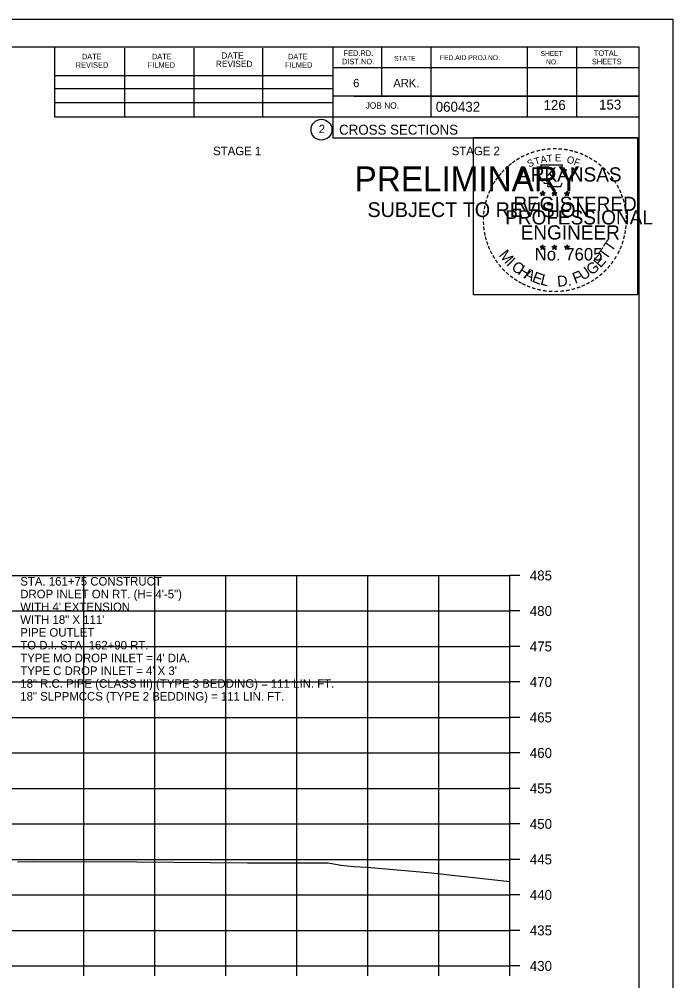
# Model space of a CAD drawing. Extents: x 1538688 to 1540766, y 656250 to 671912.
# Drawn here: x 1538929.1 to 1539021.1, y 667296 to 667431.5 of the extents above; entities that cross this region are included whole.
import ezdxf

# ---------------------------------------------------------------- set-up
doc = ezdxf.new("R2010")
doc.units = 0
for name, color, linetype in [('18', 7, 'Continuous'), ('22', 7, 'Continuous'), ('26', 7, 'Continuous'), ('40', 7, 'Continuous'), ('7', 7, 'Continuous'), ('8', 7, 'Continuous'), ('9', 7, 'Continuous'), ('Borings', 7, 'Continuous'), ('Default', 7, 'Continuous'), ('Horizontal Alignment', 7, 'Continuous'), ('RipRap', 7, 'Continuous')]:
    doc.layers.add(name, color=color, linetype=linetype)

msp = doc.modelspace()

# ---------------------------------------------------------------- linework, layer by layer
at = {"layer": '18'}
msp.add_lwpolyline([(1538928.81, 667312.79), (1538931.07, 667312.83), (1538945.64, 667312.78), (1538961.2, 667312.64), (1538972.49, 667312.64), (1538972.59, 667312.63), (1538974.36, 667312.31), (1538976.14, 667312.12), (1538978.03, 667312.04), (1538987.14, 667311.21), (1538998.18, 667310.03)], dxfattribs=at)
at = {"layer": '22'}
for p, q in [((1538718.18, 667353.12), (1538998.18, 667353.12)), ((1538718.18, 667353.12), (1538998.18, 667353.12)), ((1538938.18, 667298.12), (1538938.18, 667353.12)), ((1538938.18, 667298.12), (1538938.18, 667353.12)), ((1538948.18, 667298.12), (1538948.18, 667353.12)), ((1538948.18, 667298.12), (1538948.18, 667353.12)), ((1538958.18, 667298.12), (1538958.18, 667353.12)), ((1538958.18, 667298.12), (1538958.18, 667353.12)), ((1538968.18, 667298.12), (1538968.18, 667353.12)), ((1538968.18, 667298.12), (1538968.18, 667353.12)), ((1538978.18, 667298.12), (1538978.18, 667353.12)), ((1538978.18, 667298.12), (1538978.18, 667353.12)), ((1538988.18, 667298.12), (1538988.18, 667353.12)), ((1538988.18, 667298.12), (1538988.18, 667353.12)), ((1538998.18, 667298.12), (1538998.18, 667353.12)), ((1538998.18, 667298.12), (1538998.18, 667353.12)), ((1538718.18, 667348.12), (1538998.18, 667348.12)), ((1538718.18, 667348.12), (1538998.18, 667348.12)), ((1538718.18, 667343.12), (1538998.18, 667343.12)), ((1538718.18, 667343.12), (1538998.18, 667343.12)), ((1538718.18, 667338.12), (1538998.18, 667338.12)), ((1538718.18, 667338.12), (1538998.18, 667338.12)), ((1538718.18, 667333.12), (1538998.18, 667333.12)), ((1538718.18, 667333.12), (1538998.18, 667333.12)), ((1538718.18, 667328.12), (1538998.18, 667328.12)), ((1538718.18, 667328.12), (1538998.18, 667328.12)), ((1538718.18, 667323.12), (1538998.18, 667323.12)), ((1538718.18, 667323.12), (1538998.18, 667323.12)), ((1538718.18, 667318.12), (1538998.18, 667318.12)), ((1538718.18, 667318.12), (1538998.18, 667318.12)), ((1538718.18, 667313.12), (1538998.18, 667313.12)), ((1538718.18, 667313.12), (1538998.18, 667313.12)), ((1538718.18, 667308.12), (1538998.18, 667308.12)), ((1538718.18, 667308.12), (1538998.18, 667308.12)), ((1538718.18, 667303.12), (1538998.18, 667303.12)), ((1538718.18, 667303.12), (1538998.18, 667303.12)), ((1538718.18, 667298.12), (1538998.18, 667298.12)), ((1538718.18, 667298.12), (1538998.18, 667298.12))]:
    msp.add_line(p, q, dxfattribs=at)
at = {"layer": '26'}
msp.add_line((1538687.78, 667431.47), (1539021.11, 667431.47), dxfattribs=at)
for points in [[(1538687.77, 667431.47), (1539021.11, 667431.47), (1539021.11, 667218.14), (1538687.77, 667218.14)], [(1538993.03, 667414.81), (1539016.13, 667414.81), (1539016.13, 667392.66), (1538993.03, 667392.66)]]:
    msp.add_lwpolyline(points, close=True, dxfattribs=at)
at = {"layer": '8'}
for p, q in [((1539002.44, 667407.02), (1539002.79, 667406.91)), ((1539002.44, 667407.02), (1539002.69, 667406.98)), ((1539002.44, 667407.02), (1539002.68, 667406.9)), ((1539002.57, 667406.62), (1539002.79, 667406.91)), ((1539002.57, 667406.62), (1539002.7, 667406.86)), ((1539002.79, 667407.28), (1539002.75, 667407.03)), ((1539002.79, 667406.91), (1539002.79, 667407.28)), ((1539002.79, 667407.28), (1539002.84, 667407.03)), ((1539003.13, 667407.02), (1539002.79, 667406.91)), ((1539003, 667406.62), (1539002.79, 667406.91)), ((1539003.13, 667407.02), (1539002.85, 667406.98)), ((1539003, 667406.62), (1539002.86, 667406.91)), ((1539003.13, 667407.02), (1539002.93, 667406.92)), ((1539004.11, 667407.02), (1539004.46, 667406.91)), ((1539004.11, 667407.02), (1539004.36, 667406.98)), ((1539004.11, 667407.02), (1539004.35, 667406.9)), ((1539004.24, 667406.62), (1539004.46, 667406.91)), ((1539004.24, 667406.62), (1539004.37, 667406.86)), ((1539004.46, 667407.28), (1539004.42, 667407.03)), ((1539004.46, 667406.91), (1539004.46, 667407.28)), ((1539004.46, 667407.28), (1539004.51, 667407.03)), ((1539004.8, 667407.02), (1539004.46, 667406.91)), ((1539004.67, 667406.62), (1539004.46, 667406.91)), ((1539004.8, 667407.02), (1539004.52, 667406.98)), ((1539004.67, 667406.62), (1539004.53, 667406.91)), ((1539004.8, 667407.02), (1539004.6, 667406.92)), ((1539005.87, 667407.01), (1539006.22, 667406.9)), ((1539005.87, 667407.01), (1539006.13, 667406.97)), ((1539005.87, 667407.01), (1539006.11, 667406.89)), ((1539006.01, 667406.6), (1539006.22, 667406.9)), ((1539006.01, 667406.6), (1539006.13, 667406.85)), ((1539006.22, 667407.27), (1539006.18, 667407.01)), ((1539006.22, 667406.9), (1539006.22, 667407.27)), ((1539006.22, 667407.27), (1539006.27, 667407.02)), ((1539006.57, 667407.01), (1539006.22, 667406.9)), ((1539006.43, 667406.6), (1539006.22, 667406.9)), ((1539006.57, 667407.01), (1539006.28, 667406.96)), ((1539006.43, 667406.6), (1539006.3, 667406.9)), ((1539006.57, 667407.01), (1539006.36, 667406.91)), ((1539002.57, 667406.62), (1539002.79, 667406.83)), ((1539003, 667406.62), (1539002.79, 667406.83)), ((1539004.24, 667406.62), (1539004.46, 667406.83)), ((1539004.67, 667406.62), (1539004.46, 667406.83)), ((1539006.01, 667406.6), (1539006.22, 667406.82)), ((1539006.43, 667406.6), (1539006.22, 667406.82)), ((1539002.43, 667399.45), (1539002.78, 667399.34)), ((1539002.43, 667399.45), (1539002.69, 667399.41)), ((1539002.43, 667399.45), (1539002.67, 667399.33)), ((1539002.57, 667399.04), (1539002.78, 667399.34)), ((1539002.57, 667399.04), (1539002.69, 667399.29)), ((1539002.57, 667399.04), (1539002.78, 667399.26)), ((1539002.78, 667399.71), (1539002.74, 667399.45)), ((1539002.78, 667399.34), (1539002.78, 667399.71)), ((1539002.78, 667399.71), (1539002.83, 667399.46)), ((1539003.13, 667399.45), (1539002.78, 667399.34)), ((1539003, 667399.04), (1539002.78, 667399.34)), ((1539003, 667399.04), (1539002.78, 667399.26)), ((1539003.13, 667399.45), (1539002.84, 667399.4)), ((1539003, 667399.04), (1539002.86, 667399.33)), ((1539003.13, 667399.45), (1539002.93, 667399.35)), ((1539004.1, 667399.45), (1539004.45, 667399.34)), ((1539004.1, 667399.45), (1539004.36, 667399.41)), ((1539004.1, 667399.45), (1539004.34, 667399.33)), ((1539004.24, 667399.04), (1539004.45, 667399.34)), ((1539004.24, 667399.04), (1539004.36, 667399.29)), ((1539004.24, 667399.04), (1539004.45, 667399.26)), ((1539004.45, 667399.71), (1539004.41, 667399.45)), ((1539004.45, 667399.34), (1539004.45, 667399.71)), ((1539004.45, 667399.71), (1539004.5, 667399.46)), ((1539004.8, 667399.45), (1539004.45, 667399.34)), ((1539004.67, 667399.04), (1539004.45, 667399.34)), ((1539004.67, 667399.04), (1539004.45, 667399.26)), ((1539004.8, 667399.45), (1539004.51, 667399.4)), ((1539004.67, 667399.04), (1539004.53, 667399.33)), ((1539004.8, 667399.45), (1539004.6, 667399.35)), ((1539005.87, 667399.44), (1539006.22, 667399.33)), ((1539005.87, 667399.44), (1539006.12, 667399.4)), ((1539005.87, 667399.44), (1539006.11, 667399.32)), ((1539006, 667399.03), (1539006.22, 667399.33)), ((1539006, 667399.03), (1539006.13, 667399.28)), ((1539006, 667399.03), (1539006.22, 667399.25)), ((1539006.22, 667399.7), (1539006.18, 667399.44)), ((1539006.22, 667399.33), (1539006.22, 667399.7)), ((1539006.22, 667399.7), (1539006.27, 667399.45)), ((1539006.57, 667399.44), (1539006.22, 667399.33)), ((1539006.43, 667399.03), (1539006.22, 667399.33)), ((1539006.43, 667399.03), (1539006.22, 667399.25)), ((1539006.57, 667399.44), (1539006.28, 667399.39)), ((1539006.43, 667399.03), (1539006.3, 667399.32)), ((1539006.57, 667399.44), (1539006.36, 667399.34))]:
    msp.add_line(p, q, dxfattribs=at)
for points in [[(1539002.48, 667410.9), (1539002.75, 667410.08)], [(1539005.99, 667409.98), (1539006.13, 667410.26), (1539005.45, 667410.24), (1539005.6, 667410.9), (1539002.48, 667410.9)], [(1539002.97, 667408.48), (1539002.97, 667408.39), (1539003.53, 667408.37), (1539003.48, 667407.9), (1539005.35, 667407.9), (1539005.55, 667408.44)], [(1539002.79, 667407.28), (1539003, 667406.62), (1539002.44, 667407.02), (1539003.13, 667407.02), (1539002.57, 667406.62), (1539002.79, 667407.28)], [(1539004.46, 667407.28), (1539004.67, 667406.62), (1539004.11, 667407.02), (1539004.8, 667407.02), (1539004.24, 667406.62), (1539004.46, 667407.28)], [(1539006.22, 667407.27), (1539006.43, 667406.6), (1539005.87, 667407.01), (1539006.57, 667407.01), (1539006.01, 667406.6), (1539006.22, 667407.27)], [(1539002.78, 667399.71), (1539003, 667399.04), (1539002.43, 667399.45), (1539003.13, 667399.45), (1539002.57, 667399.04), (1539002.78, 667399.71)], [(1539004.45, 667399.71), (1539004.67, 667399.04), (1539004.1, 667399.45), (1539004.8, 667399.45), (1539004.24, 667399.04), (1539004.45, 667399.71)], [(1539006.22, 667399.7), (1539006.43, 667399.03), (1539005.87, 667399.44), (1539006.57, 667399.44), (1539006, 667399.03), (1539006.22, 667399.7)]]:
    msp.add_lwpolyline(points, dxfattribs=at)
for centre, radius in [((1539002.79, 667406.91), 0.172), ((1539002.79, 667406.91), 0.145), ((1539002.79, 667406.91), 0.116), ((1539002.79, 667406.91), 0.0991), ((1539002.79, 667406.91), 0.0747), ((1539002.79, 667406.91), 0.0495), ((1539002.79, 667406.91), 0.0296), ((1539004.46, 667406.91), 0.172), ((1539004.46, 667406.91), 0.145), ((1539004.46, 667406.91), 0.116), ((1539004.46, 667406.91), 0.0991), ((1539004.46, 667406.91), 0.0747), ((1539004.46, 667406.91), 0.0495), ((1539004.46, 667406.91), 0.0296), ((1539006.22, 667406.9), 0.172), ((1539006.22, 667406.9), 0.145), ((1539006.22, 667406.9), 0.116), ((1539006.22, 667406.9), 0.0991), ((1539006.22, 667406.9), 0.0747), ((1539006.22, 667406.9), 0.0495), ((1539006.22, 667406.9), 0.0296), ((1539002.78, 667399.34), 0.172), ((1539002.78, 667399.34), 0.145), ((1539002.78, 667399.34), 0.116), ((1539002.78, 667399.34), 0.0991), ((1539002.78, 667399.34), 0.0747), ((1539002.78, 667399.34), 0.0495), ((1539002.78, 667399.34), 0.0296), ((1539004.45, 667399.34), 0.172), ((1539004.45, 667399.34), 0.145), ((1539004.45, 667399.34), 0.116), ((1539004.45, 667399.34), 0.0991), ((1539004.45, 667399.34), 0.0747), ((1539004.45, 667399.34), 0.0495), ((1539004.45, 667399.34), 0.0296), ((1539006.22, 667399.33), 0.172), ((1539006.22, 667399.33), 0.145), ((1539006.22, 667399.33), 0.116), ((1539006.22, 667399.33), 0.0991), ((1539006.22, 667399.33), 0.0747), ((1539006.22, 667399.33), 0.0495), ((1539006.22, 667399.33), 0.0296)]:
    msp.add_circle(centre, radius, dxfattribs=at)
at = {"layer": 'Borings'}
for p, q in [((1538998.18, 667298.12), (1538998.18, 667353.12)), ((1538999.58, 667353.12), (1538998.18, 667353.12)), ((1538999.58, 667348.12), (1538998.18, 667348.12)), ((1538999.58, 667343.12), (1538998.18, 667343.12)), ((1538999.58, 667338.12), (1538998.18, 667338.12)), ((1538999.58, 667333.12), (1538998.18, 667333.12)), ((1538999.58, 667328.12), (1538998.18, 667328.12)), ((1538999.58, 667323.12), (1538998.18, 667323.12)), ((1538999.58, 667318.12), (1538998.18, 667318.12)), ((1538999.58, 667313.12), (1538998.18, 667313.12)), ((1538999.58, 667308.12), (1538998.18, 667308.12)), ((1538999.58, 667303.12), (1538998.18, 667303.12)), ((1538718.18, 667298.12), (1538998.18, 667298.12)), ((1538938.18, 667296.72), (1538938.18, 667298.12)), ((1538948.18, 667296.72), (1538948.18, 667298.12)), ((1538958.18, 667296.72), (1538958.18, 667298.12)), ((1538968.18, 667296.72), (1538968.18, 667298.12)), ((1538978.18, 667296.72), (1538978.18, 667298.12)), ((1538988.18, 667296.72), (1538988.18, 667298.12)), ((1538998.18, 667296.72), (1538998.18, 667298.12)), ((1538999.58, 667298.12), (1538998.18, 667298.12))]:
    msp.add_line(p, q, dxfattribs=at)
at = {"layer": 'RipRap'}
for p, q in [((1538700.18, 667427.58), (1539016.36, 667427.58)), ((1538934.1, 667417.7), (1538934.1, 667427.58)), ((1538943.96, 667417.7), (1538943.96, 667427.38)), ((1538953.72, 667417.7), (1538953.72, 667427.38)), ((1538963.4, 667417.7), (1538963.4, 667427.38)), ((1538973.26, 667427.58), (1538973.26, 667414.78)), ((1538980.1, 667427.58), (1538980.1, 667420.64)), ((1538987.04, 667427.58), (1538987.04, 667417.7)), ((1539000.62, 667427.58), (1539000.62, 667417.7)), ((1539007.56, 667427.58), (1539007.56, 667417.7)), ((1539016.36, 667222.12), (1539016.36, 667427.58)), ((1539016.36, 667424.64), (1538973.26, 667424.64)), ((1539016.36, 667424.66), (1539016.36, 667424.66)), ((1538934.1, 667423.56), (1538973.26, 667423.56)), ((1538934.1, 667421.7), (1538973.26, 667421.7)), ((1539016.36, 667420.64), (1538973.26, 667420.64)), ((1538976.22, 667420.64), (1539016.36, 667420.64)), ((1538934.1, 667417.7), (1538934.1, 667419.76)), ((1538934.1, 667419.76), (1538973.26, 667419.76)), ((1539016.36, 667417.7), (1538934.1, 667417.7)), ((1538973.26, 667414.78), (1539016.36, 667414.78))]:
    msp.add_line(p, q, dxfattribs=at)
msp.add_circle((1538971.64, 667415.91), 1.47, dxfattribs=at)

# ---------------------------------------------------------------- texts
at = {"layer": '40'}
for s, p in [('STA. 161+75 CONSTRUCT', (1538929.22, 667351.7)), ('DROP INLET ON RT. (H= 4\'-5")', (1538929.22, 667349.9)), ("WITH 4' EXTENSION", (1538929.22, 667348.1)), ('WITH 18" X 111\'', (1538929.22, 667346.3)), ('PIPE OUTLET', (1538929.22, 667344.5)), ('TO D.I. STA. 162+90 RT.', (1538929.22, 667342.7)), ("TYPE MO DROP INLET = 4' DIA.", (1538929.22, 667340.9)), ("TYPE C DROP INLET = 4' X 3'", (1538929.22, 667339.1)), ('18" R.C. PIPE (CLASS III) (TYPE 3 BEDDING) = 111 LIN. FT.', (1538929.22, 667337.3)), ('18" SLPPMCCS (TYPE 2 BEDDING) = 111 LIN. FT.', (1538929.22, 667335.5))]:
    msp.add_text(s, height=1.2, dxfattribs=at).set_placement(p)
at = {"layer": '7'}
for s, p in [('126', (1539002.91, 667418.69)), ('153', (1539010.73, 667418.75))]:
    msp.add_text(s, height=1.4, dxfattribs=at).set_placement(p)
at = {"layer": '8'}
for s, height, rotation, p in [('-', 1.6, 28.7918, (1538999.96, 667411.44)), ('-', 1.6, 24.3072, (1539000.59, 667411.76)), ('-', 1.6, 19.1761, (1539001.23, 667412.03)), ('-', 1.6, 13.6301, (1539001.98, 667412.27)), ('-', 1.6, 10.2193, (1539002.66, 667412.43)), ('T', 1, 6.0228, (1539003.42, 667411.33)), ('-', 1.6, 5.8968, (1539003.38, 667412.54)), ('-', 1.6, 0.1862, (1539004.16, 667412.61)), ('E', 1, 0.8323, (1539004.53, 667411.44)), ('-', 1.6, 357.743, (1539004.88, 667412.6)), ('-', 1.6, 352.1617, (1539005.62, 667412.55)), ('-', 1.6, 347.2049, (1539006.34, 667412.43)), ('-', 1.6, 342.3362, (1539006.98, 667412.28)), ('-', 1.6, 337.8551, (1539007.71, 667412.05)), ('-', 1.6, 334.1211, (1539008.34, 667411.78)), ('-', 1.6, 38.9507, (1538998.31, 667410.3)), ('-', 1.6, 36.2317, (1538998.79, 667410.68)), ('-', 1.6, 34.0636, (1538999.36, 667411.07)), ('S', 1, 21.594, (1539000.83, 667410.58)), ('T', 1, 16.4036, (1539001.75, 667410.91)), ('A', 1, 11.2132, (1539002.57, 667411.16)), ('O', 1, 350.4515, (1539006.13, 667411.23)), ('F', 1, 340.0707, (1539007.09, 667411)), ('-', 1.6, 329.6409, (1539008.92, 667411.5)), ('-', 1.6, 325.8627, (1539009.57, 667411.14)), ('-', 1.6, 320.5297, (1539010.18, 667410.71)), ('-', 1.6, 50.6142, (1538997.03, 667408.92)), ('-', 1.6, 48.423, (1538997.43, 667409.41)), ('-', 1.6, 42.9622, (1538997.88, 667409.88)), ('ARKANSAS', 2, 360, (1538999.33, 667408.61)), ('-', 1.6, 315.5786, (1539010.77, 667410.22)), ('-', 1.6, 309.8797, (1539011.34, 667409.67)), ('-', 1.6, 58.0706, (1538996.29, 667407.83)), ('-', 1.6, 54.2325, (1538996.61, 667408.35)), ('-', 1.6, 306.6522, (1539011.87, 667409.07)), ('-', 1.4, 303.6753, (1539012.35, 667408.5)), ('-', 1.6, 67.7743, (1538995.72, 667406.6)), ('-', 1.6, 62.8713, (1538995.97, 667407.21)), ('DWB', 0.01, 360, (1539002.77, 667406.91)), ('DWB', 0.01, 360, (1539004.44, 667406.91)), ('DWB', 0.01, 360, (1539006.21, 667406.9)), ('-', 1.6, 299.6684, (1539012.67, 667407.9)), ('-', 1.6, 294.6628, (1539013, 667407.29)), ('-', 1.6, 290.5728, (1539013.25, 667406.71)), ('-', 1.6, 75.461, (1538995.3, 667405.26)), ('-', 1.6, 72.3945, (1538995.5, 667405.97)), ('REGISTERED', 2, 360, (1538998.65, 667404.47)), ('-', 1.6, 285.1233, (1539013.49, 667406.13)), ('-', 1.6, 85.1863, (1538995.09, 667403.85)), ('-', 1.6, 81.2013, (1538995.17, 667404.54)), ('PROFESSIONAL', 2, 360, (1538997.51, 667402.56)), ('-', 1.6, 280.5493, (1539013.69, 667405.39)), ('-', 1.6, 276.5962, (1539013.85, 667404.62)), ('-', 1.6, 94.1959, (1538995.1, 667402.43)), ('-', 1.6, 89.0622, (1538995.07, 667403.15)), ('-', 1.6, 274.3301, (1539013.91, 667403.9)), ('-', 1.6, 269.9407, (1539013.94, 667403.26)), ('-', 1.6, 98.9479, (1538995.17, 667401.76)), ('-', 1.6, 101.7149, (1538995.31, 667401.03)), ('ENGINEER', 2, 360, (1538999.69, 667400.44)), ('-', 1.6, 260.9953, (1539013.85, 667401.94)), ('-', 1.6, 263.5172, (1539013.93, 667402.6)), ('-', 1.6, 105.4578, (1538995.47, 667400.43)), ('-', 1.6, 109.0874, (1538995.69, 667399.8)), ('T', 1.54, 55.055, (1539012.5, 667398.61)), ('-', 1.6, 252.8681, (1539013.56, 667400.55)), ('-', 1.6, 255.7626, (1539013.74, 667401.27)), ('-', 1.6, 114.0643, (1538995.94, 667399.2)), ('-', 1.6, 115.7289, (1538996.24, 667398.59)), ('M', 1.54, 308.9175, (1538996.55, 667398.23)), ('No. 7605', 1.757, 360, (1539001.67, 667397.49)), ('DWB', 0.01, 360, (1539002.77, 667399.34)), ('DWB', 0.01, 360, (1539004.44, 667399.33)), ('DWB', 0.01, 360, (1539006.2, 667399.33)), ('T', 1.54, 55.055, (1539011.77, 667397.49)), ('-', 1.6, 244.6197, (1539013.08, 667399.24)), ('-', 1.6, 247.8887, (1539013.34, 667399.87)), ('-', 1.6, 120.4471, (1538996.6, 667398)), ('-', 1.6, 125.8934, (1538997, 667397.44)), ('I', 1.54, 316.4636, (1538997.6, 667396.91)), ('E', 1.54, 48.7313, (1539010.93, 667396.36)), ('-', 1.6, 233.8452, (1539012.28, 667397.84)), ('-', 1.6, 239.0712, (1539012.68, 667398.49)), ('-', 1.6, 130.7181, (1538997.47, 667396.89)), ('-', 1.6, 134.2238, (1538997.98, 667396.34)), ('C', 1.54, 324.0197, (1538998.27, 667396.29)), ('H', 1.54, 327.5342, (1538999.18, 667395.63)), ('A', 1.54, 332.5513, (1539000.03, 667395.1)), ('F', 1.54, 20.8202, (1539007.34, 667394.21)), ('U', 1.54, 34.4052, (1539008.47, 667394.61)), ('G', 1.54, 38.2173, (1539009.67, 667395.34)), ('-', 1.6, 225.7653, (1539011.37, 667396.71)), ('-', 1.6, 231.2538, (1539011.85, 667397.27)), ('-', 1.6, 138.9338, (1538998.51, 667395.88)), ('-', 1.6, 144.6463, (1538999.06, 667395.47)), ('-', 1.6, 148.0898, (1538999.63, 667395.1)), ('E', 1.54, 339.2068, (1539001.19, 667394.53)), ('L', 1.54, 346.2929, (1539002.38, 667394.11)), ('D.', 1.54, 5.2602, (1539004.89, 667393.77)), ('-', 1.6, 212.2491, (1539009.77, 667395.34)), ('-', 1.6, 215.7363, (1539010.3, 667395.73)), ('-', 1.6, 221.0851, (1539010.85, 667396.2)), ('-', 1.6, 151.5704, (1539000.2, 667394.78)), ('-', 1.6, 154.6002, (1539000.73, 667394.53)), ('-', 1.6, 158.5612, (1539001.35, 667394.28)), ('-', 1.6, 162.7983, (1539002.04, 667394.06)), ('-', 1.6, 167.5555, (1539002.75, 667393.9)), ('-', 1.6, 173.1155, (1539003.52, 667393.79)), ('-', 1.6, 185.8167, (1539005.83, 667393.83)), ('-', 1.6, 191.2858, (1539006.56, 667393.96)), ('-', 1.6, 195.4743, (1539007.29, 667394.16)), ('-', 1.6, 200.7184, (1539007.97, 667394.4)), ('-', 1.6, 204.2516, (1539008.59, 667394.68)), ('-', 1.6, 207.3568, (1539009.21, 667395)), ('-', 1.6, 176.5183, (1539004.27, 667393.74)), ('-', 1.6, 181.5918, (1539005.02, 667393.75))]:
    msp.add_text(s, height=height, rotation=rotation, dxfattribs=at).set_placement(p)
at = {"layer": '9'}
for s, height, p in [('PRELIMINARY', 3.5, (1538976.31, 667407.24)), ('DWB', 0.01, (1538977.06, 667409.09)), ('SUBJECT TO REVISION', 2.0751, (1538978.12, 667403.61))]:
    msp.add_text(s, height=height, rotation=360, dxfattribs=at).set_placement(p)
at = {"layer": 'Default'}
for s, p in [('STAGE 1', (1538956.38, 667412.32)), ('STAGE 2', (1538989.98, 667412.32))]:
    msp.add_text(s, height=1.2, dxfattribs=at).set_placement(p)
at = {"layer": 'Horizontal Alignment'}
for s, p in [('485', (1539000.98, 667352.42)), ('480', (1539000.98, 667347.42)), ('475', (1539000.98, 667342.42)), ('470', (1539000.98, 667337.42)), ('465', (1539000.98, 667332.42)), ('460', (1539000.98, 667327.42)), ('455', (1539000.98, 667322.42)), ('450', (1539000.98, 667317.42)), ('445', (1539000.98, 667312.42)), ('440', (1539000.98, 667307.42)), ('435', (1539000.98, 667302.42)), ('430', (1539000.98, 667297.42))]:
    msp.add_text(s, height=1.4, dxfattribs=at).set_placement(p)
at = {"layer": 'RipRap'}
for s, height, p in [('DATE', 0.782, (1538937.9, 667425.82)), ('DATE', 0.782, (1538947.76, 667425.82)), ('DATE', 0.879, (1538957.54, 667425.92)), ('DATE', 0.782, (1538966.92, 667425.82)), ('DIST.NO.', 0.782, (1538974.54, 667425.12)), ('FED.RD.', 0.782, (1538974.74, 667426.3)), ('STATE', 0.684, (1538981.86, 667425.62)), ('FED.AID PROJ.NO.', 0.684, (1538988.32, 667425.72)), ('SHEET', 0.684, (1539002.48, 667426.3)), ('NO.', 0.684, (1539003.26, 667425.12)), ('SHEETS', 0.782, (1539009.72, 667425.12)), ('TOTAL', 0.782, (1539010, 667426.3)), ('REVISED', 0.782, (1538937.02, 667424.64)), ('FILMED', 0.782, (1538947.18, 667424.64)), ('REVISED', 0.879, (1538956.76, 667424.74)), ('FILMED', 0.782, (1538966.52, 667424.64)), ('6', 1.17, (1538976.1, 667421.9)), ('ARK.', 1.172, (1538981.76, 667421.9)), ('JOB NO.', 0.879, (1538977.86, 667418.88)), ('060432', 1.4, (1538987.73, 667418.44)), ('2', 1.17, (1538971.26, 667415.43)), ('CROSS SECTIONS', 1.4, (1538974.12, 667415.21))]:
    msp.add_text(s, height=height, rotation=360, dxfattribs=at).set_placement(p)

doc.saveas('drawing.dxf')
